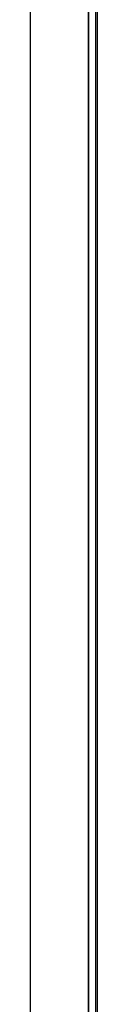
# Model space of a CAD drawing. Header units: inches. Extents: x 0 to 77643, y -44170 to 0.
# Tile 356 of 546: x 76177.347 to 76177.947, y -39566.638 to -39557.849. Entities that reach past the tile are written whole.
import ezdxf

# ---------------------------------------------------------------- set-up
doc = ezdxf.new("R2010")
doc.units = ezdxf.units.IN
doc.header["$MEASUREMENT"] = 0
doc.layers.get('0').update_dxf_attribs({"lineweight": 0})
doc.layers.add('FAKRO LOFT LADDERS', color=7, linetype='Continuous')

# ---------------------------------------------------------------- blocks, each defined once
blk = doc.blocks.new('A$C6AF374F8')
at = {"layer": 'FAKRO LOFT LADDERS', "color": 7, "linetype": 'Continuous'}
for p, q in [((707.346, 1575.321), (707.346, 2754.013)), ((707.5, 1575.167), (707.5, 2754.167)), ((706.696, 1575.971), (706.696, 2753.363)), ((706.696, 2753.363), (706.696, 1575.971)), ((701.5, 1581.167), (701.5, 2748.167))]:
    blk.add_line(p, q, dxfattribs=at)

msp = doc.modelspace()

# ---------------------------------------------------------------- block references
at = {"xscale": 0.1, "yscale": 0.1, "zscale": 0.1}
msp.add_blockref('A$C6AF374F8', (76107.1973, -39773.38402), dxfattribs=at)

doc.saveas('drawing.dxf')
